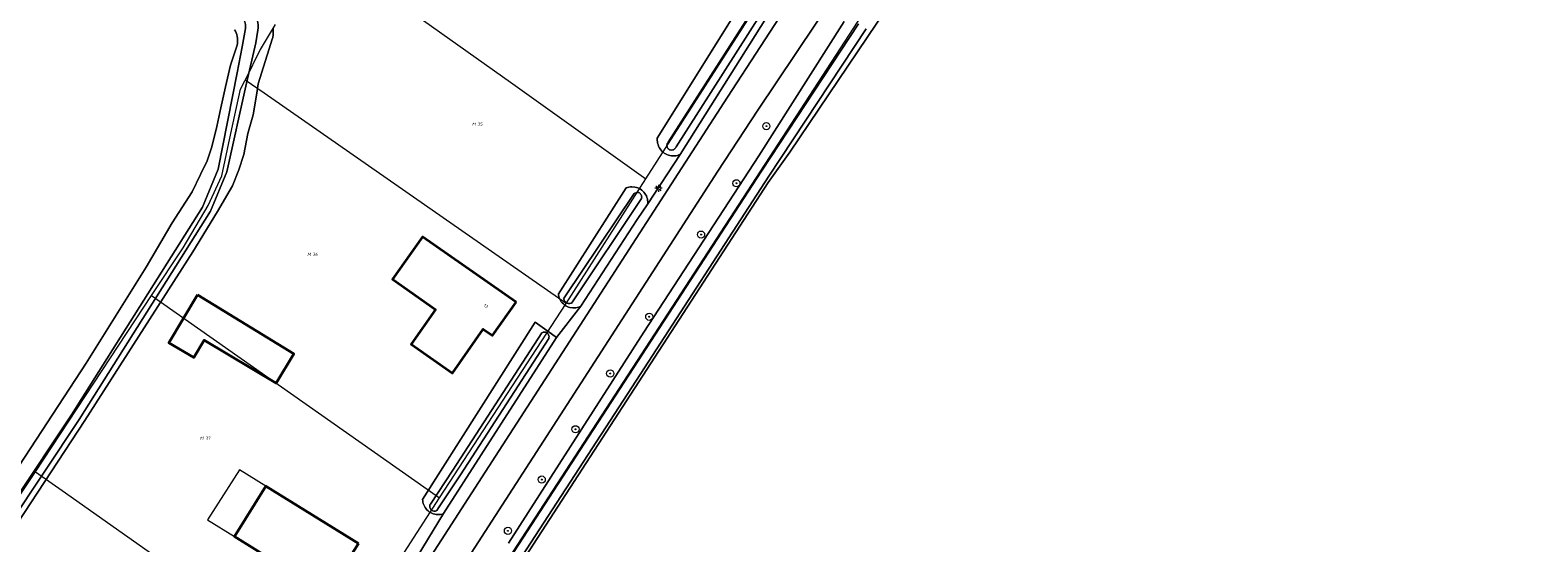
# Model space of a CAD drawing. Header units: metres. Extents: x 250001 to 257773, y 598992 to 609118.
# Tile 397 of 656: x 252034 to 252202, y 604439 to 604496. Entities that reach past the tile are written whole.
import ezdxf
from ezdxf.enums import TextEntityAlignment as Align
from ezdxf.lldxf.tags import DXFTag

# ---------------------------------------------------------------- set-up
doc = ezdxf.new("R2010")
doc.units = ezdxf.units.M
for name, color, linetype, lineweight in [('B-WE-GR-BOOM-S', 252, 'Continuous', 25), ('B-WE-GR-BOUWLAND-GV', 252, 'Continuous', 13), ('B-WE-GR-GROENVOORZIENING-GV', 252, 'Continuous', 18), ('B-WE-KG-GRENS_PERCEEL-G', 150, 'KG-PERCEEL', 18), ('B-WE-KG-GRENS_PERCEEL-S', 150, 'Continuous', 25), ('B-WE-KL-ET_LS_OV_LICHTMAST-S', 252, 'Continuous', 25), ('B-WE-OG-BEBOUWING-GV', 1, 'Continuous', 35), ('B-WE-OG-BEBOUWING-T18', 7, 'Continuous', 18), ('B-WE-OG-BEBOUWING_LUIFEL-GV', 1, 'Continuous', 18), ('B-WE-OG-TERREIN_ERF-GV', 7, 'Continuous', 18), ('B-WE-OG-WATER-GV', 252, 'Continuous', 18), ('B-WE-OG-WATER_SLOOT-GV', 252, 'Continuous', 18), ('B-WE-VH-VERHARDING_GESLOTEN-GV', 252, 'Continuous', 18), ('X-XX-AL-REFERENTIE-G', 7, 'Continuous', 18)]:
    doc.layers.add(name, color=color, linetype=linetype, lineweight=lineweight)
doc.styles.add('NLCS-ISO', font='NLCS-ISO.ttf')
doc.styles.add('NLCS-ISO-ANNOTATIEF-T18', font='NLCS-ISO.ttf', dxfattribs={"height": 1.8})
doc.styles.get("Standard").update_dxf_attribs({"font": 'NLCS-ISO.ttf'})
tags = doc.linetypes.add('KG-PERCEEL', pattern='A,5.5,-2,["P",Standard,S=1.8,R=0,X=-0.5,Y=-0.9],-2,5.5,-2,[5,NLCS.SHX,S=0.75,R=0,X=0,Y=0],-2', length=19).pattern_tags.tags
tags[6] = DXFTag(74, 10)

# ---------------------------------------------------------------- blocks, each defined once
blk = doc.blocks.new('SKG-PERCEELNUMMER-SO')
at = {"style": 'NLCS-ISO', "oblique": 10, "flags": 1}
blk.add_attdef('GEMEENTECODE', text='', height=1.8, dxfattribs=at).set_placement((0, 2.55), align=Align.MIDDLE_CENTER)
at = {"style": 'NLCS-ISO', "oblique": 10}
blk.add_attdef('SECTIE', text='', height=1.8, dxfattribs=at).set_placement((-0.5, 0), align=Align.MIDDLE_RIGHT)
blk.add_attdef('PERCEELNUMMER', text='', height=1.8, dxfattribs=at).set_placement((0.5, 0), align=Align.MIDDLE_LEFT)
blk = doc.blocks.new('BS2021-132-Xref-KAD-20210617')
at = {"layer": 'B-WE-KG-GRENS_PERCEEL-G', "flags": 128}
for points in [[(252028.609, 604346.625), (252126.968, 604497.875), (252132.484, 604505.937), (252158.843, 604546.812), (252160.029, 604548.635)], [(252102.78, 604479.5), (252124.35, 604513.22)], [(252068.22, 604504.13), (252087.67, 604490.3), (252102.78, 604479.5)], [(252061.382, 604496.76), (252059.69, 604493.95), (252058.02, 604490.55)], [(252047.58, 604466.49), (252051.09, 604471.82), (252053.88, 604476.53), (252055.41, 604479.85), (252056.43, 604484.56), (252057.52, 604489.53), (252058.02, 604490.55)], [(252093.88, 604465.59), (252060.16, 604489.07), (252058.02, 604490.55)], [(252093.88, 604465.59), (252102.78, 604479.5)], [(252034.62, 604446.79), (252047.58, 604466.49)], [(252047.58, 604466.49), (252049.96, 604464.82), (252079.73, 604443.86)], [(252079.73, 604443.86), (252093.88, 604465.59)], [(252020.38, 604425.44), (252034.62, 604446.79)], [(252034.62, 604446.79), (252037.6, 604444.69), (252066.92, 604423.99)], [(252066.92, 604423.99), (252079.73, 604443.86)]]:
    blk.add_lwpolyline(points, dxfattribs=at)
at = {"layer": 'B-WE-KG-GRENS_PERCEEL-S', "xscale": 0.2, "yscale": 0.2, "zscale": 0.2}
for p, values in [((252083.853, 604485.623), {'PERCEELNUMMER': '35', 'SECTIE': 'M'}), ((252065.453, 604471.074), {'PERCEELNUMMER': '36', 'SECTIE': 'M'}), ((252053.471, 604450.534), {'PERCEELNUMMER': '37', 'SECTIE': 'M'})]:
    blk.add_blockref('SKG-PERCEELNUMMER-SO', p, dxfattribs=at).add_auto_attribs(values)
blk = doc.blocks.new('SKL-ET_OV_LICHTMAST-SO')
at = {"color": 0, "linetype": 'ByBlock', "lineweight": 18}
for points in [[(-1.25, 0), (-2, 0)], [(-1.41, 1.41), (-0.88, 0.88)], [(0, 2), (0, 1.25)], [(0.88, 0.88), (1.41, 1.41)], [(2, 0), (1.25, 0)], [(-1.41, -1.41), (-0.88, -0.88)], [(0, -1.25), (0, -2)], [(0.88, -0.88), (1.41, -1.41)]]:
    blk.add_lwpolyline(points, dxfattribs=at)
blk.add_circle((0, 0), 1, dxfattribs=at)
blk = doc.blocks.new('SGR-BOOM_01-SO')
at = {"linetype": 'ByBlock', "lineweight": 18}
h = blk.add_hatch(color=0, dxfattribs=at)
h.dxf.hatch_style = 1
edge = h.paths.add_edge_path()
edge.add_arc((0, 0), 0.25, 0, 360)
at = {"color": 0, "linetype": 'ByBlock', "lineweight": 18}
for radius in [2, 0.25]:
    blk.add_circle((0, 0), radius, dxfattribs=at)
blk = doc.blocks.new('BS2021-132-Xref-BGT-GRIJS-20210617-aangepast')
at = {"layer": 'B-WE-GR-BOUWLAND-GV', "flags": 128}
for points in [[(252019.093, 604426.555), (252040.26, 604458.93), (252046.98, 604469.63), (252049.89, 604474.6), (252052.11, 604478.07), (252053.05, 604480), (252053.78, 604481.54), (252054.29, 604483.08), (252054.85, 604485.35), (252055.32, 604487.45), (252055.83, 604489.81), (252056.39, 604492.21), (252057.129, 604494.449), (252057.159, 604494.637), (252057.175, 604494.836), (252057.175, 604495.035), (252057.159, 604495.234), (252057.128, 604495.431), (252057.08, 604495.624), (252057.017, 604495.813), (252056.939, 604495.997), (252056.847, 604496.173)], [(252254.601, 604506.645), (252199.088, 604551.861), (252194.292, 604554.349), (252193.527, 604554.746), (252191.738, 604556.15), (252171.876, 604554.947), (252169.328, 604553.774), (252165.825, 604551.703), (252163.678, 604550.332), (252162.439, 604548.899), (252150.88, 604532.2), (252132.48, 604503.71), (252129.645, 604498.51), (252118.827, 604482.478), (252116.405, 604479.105), (252082.11, 604426.18)]]:
    blk.add_lwpolyline(points, dxfattribs=at)
at = {"layer": 'B-WE-GR-GROENVOORZIENING-GV', "flags": 128}
for points in [[(252087.447, 604438.823), (252102.528, 604462.365), (252115.389, 604482.082), (252124.915, 604497.083)], [(252123.83, 604500), (252115.27, 604487.18), (252110.82, 604480.37), (252077.57, 604428.88)], [(252038.15, 604374.4), (252084.84, 604446.74), (252111.89, 604488.63), (252119.24, 604500), (252121.173, 604503.021), (252120.107, 604503.816), (252117.76, 604500), (252106.598, 604482.241), (252102.974, 604476.728), (252101.79, 604474.97), (252095.512, 604465.282), (252092.807, 604461.785), (252080.174, 604442.117), (252076.075, 604435.398)]]:
    blk.add_lwpolyline(points, dxfattribs=at)
at = {"layer": 'B-WE-OG-BEBOUWING-GV', "flags": 128}
for points in [[(252088.27, 604465.74), (252077.83, 604473.05), (252074.47, 604468.29), (252079.27, 604464.91), (252076.55, 604461.05), (252081.16, 604457.8), (252084.61, 604462.72), (252085.64, 604462)], [(252052.703, 604466.544), (252049.504, 604461.187), (252052.284, 604459.545), (252053.449, 604461.495), (252061.488, 604456.695), (252063.468, 604459.977)], [(252070.69, 604438.78), (252060.33, 604445.19), (252056.82, 604439.57), (252061.36, 604436.74), (252058.83, 604432.69), (252063.59, 604429.73), (252066.81, 604434.85), (252067.81, 604434.22)]]:
    blk.add_lwpolyline(points, close=True, dxfattribs=at)
at = {"layer": 'B-WE-OG-BEBOUWING_LUIFEL-GV', "flags": 128}
blk.add_lwpolyline([(252060.33, 604445.19), (252057.384, 604446.999), (252053.837, 604441.417), (252056.82, 604439.57)], close=True, dxfattribs=at)
at = {"layer": 'B-WE-OG-TERREIN_ERF-GV', "flags": 128}
for points in [[(252061.164, 604496.385), (252061.159, 604496.013), (252061.139, 604495.642), (252061.102, 604495.271), (252061.097, 604495.232), (252059.493, 604490.139), (252059.34, 604489.08), (252058.92, 604486.68), (252058.32, 604484.58), (252057.89, 604482.23), (252057.33, 604480.51), (252056.61, 604478.72), (252054.94, 604475.85), (252052.2, 604471.35), (252040.13, 604452.5), (252021.278, 604423.836)], [(252076.075, 604435.398), (252080.174, 604442.117), (252080.164, 604442.113), (252080.006, 604442.063), (252079.845, 604442.027), (252079.68, 604442.008), (252079.514, 604442.005), (252079.349, 604442.018), (252079.186, 604442.046), (252079.026, 604442.09), (252078.871, 604442.149), (252078.723, 604442.223), (252078.582, 604442.311), (252078.45, 604442.412), (252078.329, 604442.525), (252078.219, 604442.65), (252078.122, 604442.784), (252078.038, 604442.927), (252077.968, 604443.077), (252077.913, 604443.233), (252077.874, 604443.394), (252077.85, 604443.558), (252077.838, 604443.681), (252090.413, 604463.51), (252091.436, 604462.773), (252092.249, 604462.187), (252092.807, 604461.785), (252095.512, 604465.282), (252095.424, 604465.238), (252095.269, 604465.177), (252095.108, 604465.131), (252094.944, 604465.102), (252094.778, 604465.088), (252094.611, 604465.09), (252094.282, 604465.142), (252094.122, 604465.191), (252093.968, 604465.255), (252093.821, 604465.334), (252093.682, 604465.426), (252093.553, 604465.532), (252093.434, 604465.649), (252093.327, 604465.777), (252093.233, 604465.915), (252093.153, 604466.061), (252093.086, 604466.214), (252093.035, 604466.373), (252092.999, 604466.536), (252092.992, 604466.597), (252100.55, 604478.496), (252100.555, 604478.499), (252100.714, 604478.554), (252100.877, 604478.594), (252101.044, 604478.619), (252101.212, 604478.627), (252101.546, 604478.596), (252101.709, 604478.557), (252101.868, 604478.502), (252102.021, 604478.433), (252102.167, 604478.349), (252102.304, 604478.252), (252102.431, 604478.143), (252102.547, 604478.021), (252102.652, 604477.89), (252102.743, 604477.749), (252102.82, 604477.6), (252102.883, 604477.444), (252102.931, 604477.283), (252102.963, 604477.118), (252102.979, 604476.951), (252102.979, 604476.783), (252102.974, 604476.728), (252106.598, 604482.241), (252106.456, 604482.183), (252106.293, 604482.133), (252106.126, 604482.1), (252105.956, 604482.082), (252105.786, 604482.08), (252105.616, 604482.094), (252105.449, 604482.124), (252105.284, 604482.169), (252105.125, 604482.23), (252104.973, 604482.305), (252104.828, 604482.395), (252104.692, 604482.497), (252104.566, 604482.612), (252104.451, 604482.738), (252104.349, 604482.874), (252104.261, 604483.02), (252104.186, 604483.173), (252104.126, 604483.332), (252104.081, 604483.496), (252104.051, 604483.664), (252104.038, 604483.834), (252104.04, 604484.004), (252104.043, 604484.045), (252113.98, 604500)]]:
    blk.add_lwpolyline(points, dxfattribs=at)
for points in [[(252088.27, 604465.74), (252085.64, 604462), (252084.61, 604462.72), (252081.16, 604457.8), (252076.55, 604461.05), (252079.27, 604464.91), (252074.47, 604468.29), (252077.83, 604473.05)], [(252063.468, 604459.977), (252061.488, 604456.695), (252053.449, 604461.495), (252052.284, 604459.545), (252049.504, 604461.187), (252052.703, 604466.544)], [(252070.69, 604438.78), (252067.81, 604434.22), (252066.81, 604434.85), (252063.59, 604429.73), (252058.83, 604432.69), (252061.36, 604436.74), (252056.82, 604439.57), (252060.33, 604445.19)]]:
    blk.add_lwpolyline(points, close=True, dxfattribs=at)
at = {"layer": 'B-WE-OG-WATER-GV', "flags": 128}
for points in [[(252024.864, 604518.461), (252056.071, 604498.815), (252057.594, 604497.631), (252057.647, 604497.58), (252057.749, 604497.466), (252057.839, 604497.342), (252057.916, 604497.209), (252057.979, 604497.069), (252058.026, 604496.923), (252058.058, 604496.773), (252058.074, 604496.62), (252058.075, 604496.467), (252058.059, 604496.314), (252057.678, 604494.265), (252057.135, 604491.339), (252055.027, 604480.59), (252053.257, 604476.354), (252038.638, 604453.157), (252019.287, 604424.087)], [(252020.12, 604423.534), (252039.477, 604452.614), (252054.147, 604475.892), (252055.989, 604480.298), (252058.194, 604490.208), (252059.212, 604494.712), (252059.446, 604496.114), (252059.475, 604496.397), (252059.474, 604496.696), (252059.442, 604496.994), (252059.38, 604497.287), (252059.287, 604497.572), (252059.165, 604497.845), (252059.016, 604498.105), (252058.84, 604498.347), (252058.652, 604498.556), (252058.509, 604498.693), (252056.817, 604500), (252025.605, 604519.648)]]:
    blk.add_lwpolyline(points, dxfattribs=at)
at = {"layer": 'B-WE-OG-WATER_SLOOT-GV', "flags": 128}
for points in [[(252056.847, 604496.173), (252056.939, 604495.997), (252057.017, 604495.813), (252057.08, 604495.624), (252057.128, 604495.431), (252057.159, 604495.234), (252057.175, 604495.035), (252057.175, 604494.836), (252057.159, 604494.637), (252057.129, 604494.449), (252056.39, 604492.21), (252055.83, 604489.81), (252055.32, 604487.45), (252054.85, 604485.35), (252054.29, 604483.08), (252053.78, 604481.54), (252053.05, 604480), (252052.11, 604478.07), (252049.89, 604474.6), (252046.98, 604469.63), (252040.26, 604458.93), (252019.093, 604426.555)], [(252021.278, 604423.836), (252040.13, 604452.5), (252052.2, 604471.35), (252054.94, 604475.85), (252056.61, 604478.72), (252057.33, 604480.51), (252057.89, 604482.23), (252058.32, 604484.58), (252058.92, 604486.68), (252059.34, 604489.08), (252059.493, 604490.139), (252061.097, 604495.232), (252061.102, 604495.271), (252061.139, 604495.642), (252061.159, 604496.013), (252061.164, 604496.385)], [(252025.605, 604519.648), (252056.817, 604500), (252058.509, 604498.693), (252058.652, 604498.556), (252058.84, 604498.347), (252059.016, 604498.105), (252059.165, 604497.845), (252059.287, 604497.572), (252059.38, 604497.287), (252059.442, 604496.994), (252059.474, 604496.696), (252059.475, 604496.397), (252059.446, 604496.114), (252059.212, 604494.712), (252058.194, 604490.208), (252055.989, 604480.298), (252054.147, 604475.892), (252039.477, 604452.614), (252020.12, 604423.534)], [(252019.287, 604424.087), (252038.638, 604453.157), (252053.257, 604476.354), (252055.027, 604480.59), (252057.135, 604491.339), (252057.678, 604494.265), (252058.059, 604496.314), (252058.075, 604496.467), (252058.074, 604496.62), (252058.058, 604496.773), (252058.026, 604496.923), (252057.979, 604497.069), (252057.916, 604497.209), (252057.839, 604497.342), (252057.749, 604497.466), (252057.647, 604497.58), (252057.594, 604497.631), (252056.071, 604498.815), (252024.864, 604518.461)], [(252113.98, 604500), (252104.043, 604484.045), (252104.04, 604484.004), (252104.038, 604483.834), (252104.051, 604483.664), (252104.081, 604483.496), (252104.126, 604483.332), (252104.186, 604483.173), (252104.261, 604483.02), (252104.349, 604482.874), (252104.451, 604482.738), (252104.566, 604482.612), (252104.692, 604482.497), (252104.828, 604482.395), (252104.973, 604482.305), (252105.125, 604482.23), (252105.284, 604482.169), (252105.449, 604482.124), (252105.616, 604482.094), (252105.786, 604482.08), (252105.956, 604482.082), (252106.126, 604482.1), (252106.293, 604482.133), (252106.456, 604482.183), (252106.598, 604482.241), (252117.76, 604500)], [(252116.889, 604500), (252106.133, 604483.107), (252106.102, 604483.021), (252106.057, 604482.942), (252105.999, 604482.872), (252105.93, 604482.813), (252105.851, 604482.768), (252105.766, 604482.736), (252105.676, 604482.72), (252105.495, 604482.736), (252105.41, 604482.768), (252105.331, 604482.814), (252105.261, 604482.872), (252105.203, 604482.942), (252105.158, 604483.022), (252105.128, 604483.107), (252105.113, 604483.197), (252105.113, 604483.288), (252105.13, 604483.378), (252105.162, 604483.463), (252105.209, 604483.541), (252105.267, 604483.609), (252115.704, 604500)], [(252115.704, 604500), (252105.267, 604483.609), (252105.209, 604483.541), (252105.162, 604483.463), (252105.13, 604483.378), (252105.113, 604483.288), (252105.113, 604483.197), (252105.128, 604483.107), (252105.158, 604483.022), (252105.203, 604482.942), (252105.261, 604482.872), (252105.331, 604482.814), (252105.41, 604482.768), (252105.495, 604482.736), (252105.676, 604482.72), (252105.766, 604482.736), (252105.851, 604482.768), (252105.93, 604482.813), (252105.999, 604482.872), (252106.057, 604482.942), (252106.102, 604483.021), (252106.133, 604483.107), (252116.889, 604500)], [(252124.915, 604497.083), (252115.389, 604482.082), (252102.528, 604462.365), (252087.447, 604438.823)], [(252082.11, 604426.18), (252116.405, 604479.105), (252118.827, 604482.478), (252129.645, 604498.51)], [(252127.348, 604496.261), (252116.498, 604479.823), (252101.718, 604457.017), (252081.512, 604425.943)], [(252080.673, 604426.487), (252100.879, 604457.562), (252115.661, 604480.37), (252126.514, 604496.812)], [(252126.514, 604496.812), (252115.661, 604480.37), (252100.879, 604457.562), (252080.673, 604426.487)], [(252081.512, 604425.943), (252101.718, 604457.017), (252116.498, 604479.823), (252127.348, 604496.261)]]:
    blk.add_lwpolyline(points, dxfattribs=at)
for points in [[(252101.546, 604478.596), (252101.212, 604478.627), (252101.044, 604478.619), (252100.877, 604478.594), (252100.714, 604478.554), (252100.555, 604478.499), (252100.55, 604478.496), (252092.992, 604466.597), (252092.999, 604466.536), (252093.035, 604466.373), (252093.086, 604466.214), (252093.153, 604466.061), (252093.233, 604465.915), (252093.327, 604465.777), (252093.434, 604465.649), (252093.553, 604465.532), (252093.682, 604465.426), (252093.821, 604465.334), (252093.968, 604465.255), (252094.122, 604465.191), (252094.282, 604465.142), (252094.611, 604465.09), (252094.778, 604465.088), (252094.944, 604465.102), (252095.108, 604465.131), (252095.269, 604465.177), (252095.424, 604465.238), (252095.512, 604465.282), (252101.79, 604474.97), (252102.974, 604476.728), (252102.979, 604476.783), (252102.979, 604476.951), (252102.963, 604477.118), (252102.931, 604477.283), (252102.883, 604477.444), (252102.82, 604477.6), (252102.743, 604477.749), (252102.652, 604477.89), (252102.547, 604478.021), (252102.431, 604478.143), (252102.304, 604478.252), (252102.167, 604478.349), (252102.021, 604478.433), (252101.868, 604478.502), (252101.709, 604478.557)], [(252101.448, 604477.886), (252101.79, 604478.01), (252101.88, 604478.001), (252101.967, 604477.977), (252102.049, 604477.937), (252102.122, 604477.884), (252102.185, 604477.819), (252102.236, 604477.743), (252102.272, 604477.66), (252102.293, 604477.572), (252102.299, 604477.482), (252102.289, 604477.392), (252102.263, 604477.306), (252094.568, 604465.775), (252094.481, 604465.641), (252094.387, 604465.606), (252094.287, 604465.587), (252094.187, 604465.583), (252094.086, 604465.596), (252093.989, 604465.624), (252093.898, 604465.667), (252093.814, 604465.724), (252093.741, 604465.793), (252093.679, 604465.873), (252093.631, 604465.962), (252093.598, 604466.057), (252093.588, 604466.1), (252093.732, 604466.324)], [(252102.263, 604477.306), (252102.289, 604477.392), (252102.299, 604477.482), (252102.293, 604477.572), (252102.272, 604477.66), (252102.236, 604477.743), (252102.185, 604477.819), (252102.122, 604477.884), (252102.049, 604477.937), (252101.967, 604477.977), (252101.88, 604478.001), (252101.79, 604478.01), (252101.448, 604477.886), (252093.732, 604466.324), (252093.588, 604466.1), (252093.598, 604466.057), (252093.631, 604465.962), (252093.679, 604465.873), (252093.741, 604465.793), (252093.814, 604465.724), (252093.898, 604465.667), (252093.989, 604465.624), (252094.086, 604465.596), (252094.187, 604465.583), (252094.287, 604465.587), (252094.387, 604465.606), (252094.481, 604465.641), (252094.568, 604465.775)], [(252091.436, 604462.773), (252090.413, 604463.51), (252077.838, 604443.681), (252077.85, 604443.558), (252077.874, 604443.394), (252077.913, 604443.233), (252077.968, 604443.077), (252078.038, 604442.927), (252078.122, 604442.784), (252078.219, 604442.65), (252078.329, 604442.525), (252078.45, 604442.412), (252078.582, 604442.311), (252078.723, 604442.223), (252078.871, 604442.149), (252079.026, 604442.09), (252079.186, 604442.046), (252079.349, 604442.018), (252079.514, 604442.005), (252079.68, 604442.008), (252079.845, 604442.027), (252080.006, 604442.063), (252080.164, 604442.113), (252080.174, 604442.117), (252092.807, 604461.785), (252092.249, 604462.187)], [(252091.31, 604462.384), (252091.401, 604462.395), (252091.493, 604462.391), (252091.583, 604462.37), (252091.668, 604462.335), (252091.746, 604462.285), (252091.814, 604462.223), (252091.87, 604462.15), (252091.913, 604462.068), (252091.941, 604461.98), (252091.953, 604461.889), (252091.95, 604461.797), (252091.93, 604461.707), (252091.922, 604461.681), (252082.063, 604446.431), (252079.629, 604442.763), (252079.43, 604442.469), (252079.348, 604442.427), (252079.261, 604442.401), (252079.17, 604442.39), (252079.079, 604442.395), (252078.99, 604442.416), (252078.907, 604442.452), (252078.83, 604442.503), (252078.764, 604442.565), (252078.709, 604442.638), (252078.669, 604442.72), (252078.643, 604442.808), (252078.632, 604442.898), (252078.638, 604442.989), (252078.659, 604443.078), (252078.696, 604443.162), (252078.707, 604443.182), (252081.226, 604446.979), (252091.14, 604462.315), (252091.222, 604462.356)], [(252091.922, 604461.681), (252091.93, 604461.707), (252091.95, 604461.797), (252091.953, 604461.889), (252091.941, 604461.98), (252091.913, 604462.068), (252091.87, 604462.15), (252091.814, 604462.223), (252091.746, 604462.285), (252091.668, 604462.335), (252091.583, 604462.37), (252091.493, 604462.391), (252091.401, 604462.395), (252091.31, 604462.384), (252091.222, 604462.356), (252091.14, 604462.315), (252081.226, 604446.979), (252078.707, 604443.182), (252078.696, 604443.162), (252078.659, 604443.078), (252078.638, 604442.989), (252078.632, 604442.898), (252078.643, 604442.808), (252078.669, 604442.72), (252078.709, 604442.638), (252078.764, 604442.565), (252078.83, 604442.503), (252078.907, 604442.452), (252078.99, 604442.416), (252079.079, 604442.395), (252079.17, 604442.39), (252079.261, 604442.401), (252079.348, 604442.427), (252079.43, 604442.469), (252079.629, 604442.763), (252082.063, 604446.431)]]:
    blk.add_lwpolyline(points, close=True, dxfattribs=at)
at = {"layer": 'B-WE-VH-VERHARDING_GESLOTEN-GV', "flags": 128}
for points in [[(252119.24, 604500), (252111.89, 604488.63), (252084.84, 604446.74), (252038.15, 604374.4)], [(252077.57, 604428.88), (252110.82, 604480.37), (252115.27, 604487.18), (252123.83, 604500)]]:
    blk.add_lwpolyline(points, dxfattribs=at)
at = {"layer": 'B-WE-GR-BOOM-S', "xscale": 0.2, "yscale": 0.2, "zscale": 0.2}
for p in [(252116.221, 604485.394), (252112.876, 604479.015), (252108.928, 604473.283), (252103.147, 604464.103), (252098.788, 604457.768), (252094.912, 604451.537), (252091.142, 604445.917), (252087.37, 604440.191)]:
    blk.add_blockref('SGR-BOOM_01-SO', p, dxfattribs=at)
at = {"layer": 'B-WE-KL-ET_LS_OV_LICHTMAST-S', "xscale": 0.2, "yscale": 0.2, "zscale": 0.2}
blk.add_blockref('SKL-ET_OV_LICHTMAST-SO', (252104.172, 604478.459), dxfattribs=at)
at = {"layer": 'B-WE-OG-BEBOUWING-T18', "style": 'NLCS-ISO-ANNOTATIEF-T18'}
blk.add_text('13', height=0.36, rotation=324.9, dxfattribs=at).set_placement((252084.91, 604465.308), align=Align.MIDDLE)

msp = doc.modelspace()

# ---------------------------------------------------------------- block references
at = {"layer": 'X-XX-AL-REFERENTIE-G'}
for name in ['BS2021-132-Xref-BGT-GRIJS-20210617-aangepast', 'BS2021-132-Xref-KAD-20210617']:
    msp.add_blockref(name, (0, 0), dxfattribs=at)

doc.saveas('drawing.dxf')
